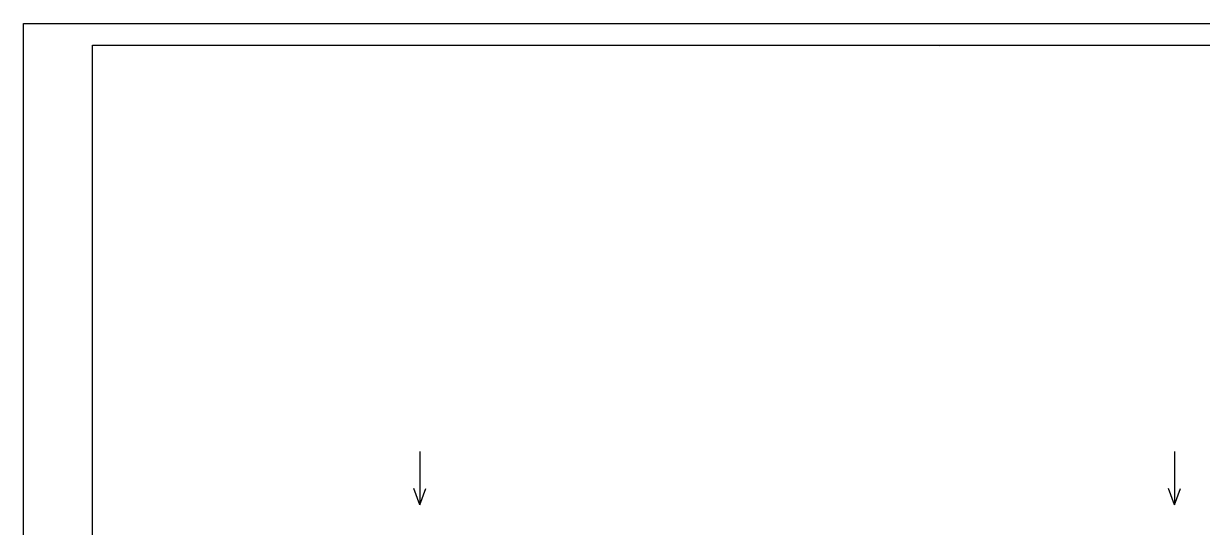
# Model space of a CAD drawing. Extents: x 1406028 to 1412453, y 321733 to 325986.
# Drawn here: x 1406419.5 to 1406631.5, y 324402.2 to 324492.7 of the extents above; entities that cross this region are included whole.
import ezdxf

# ---------------------------------------------------------------- set-up
doc = ezdxf.new("R2010")
doc.units = 0
for name, color, linetype in [('R_Border', 7, 'Continuous'), ('R_No Plot', 7, 'Continuous'), ('R_Water Annot', 7, 'Continuous')]:
    doc.layers.add(name, color=color, linetype=linetype)

msp = doc.modelspace()

# ---------------------------------------------------------------- linework, layer by layer
at = {"layer": 'R_Border'}
for p, q in [((1406431.89, 324488.83), (1406748.07, 324488.83)), ((1406431.89, 324283.37), (1406431.89, 324488.83)), ((1406584.41, 324488.57), (1406584.41, 324488.57)), ((1406584.41, 324488.57), (1406584.41, 324488.57))]:
    msp.add_line(p, q, dxfattribs=at)
at = {"layer": 'R_No Plot'}
msp.add_line((1406419.49, 324492.72), (1406752.82, 324492.72), dxfattribs=at)
for points in [[(1406419.48, 324492.72), (1406752.82, 324492.72), (1406752.82, 324279.39), (1406419.48, 324279.39)], [(1406665.81, 324488.83), (1406685.43, 324488.83), (1406685.43, 324478.95), (1406701.54, 324478.95), (1406724.74, 324478.95), (1406724.74, 324454.62), (1406748.07, 324454.62), (1406748.07, 324283.37), (1406431.89, 324283.37), (1406431.89, 324488.83)]]:
    msp.add_lwpolyline(points, close=True, dxfattribs=at)
at = {"layer": 'R_Water Annot'}
for p, q in [((1406490.81, 324415.72), (1406490.81, 324406.14)), ((1406626.69, 324415.72), (1406626.69, 324406.14)), ((1406490.81, 324406.14), (1406489.75, 324409.07)), ((1406490.81, 324406.14), (1406491.88, 324409.07)), ((1406626.69, 324406.14), (1406625.62, 324409.07)), ((1406626.69, 324406.14), (1406627.75, 324409.07))]:
    msp.add_line(p, q, dxfattribs=at)

doc.saveas('drawing.dxf')
